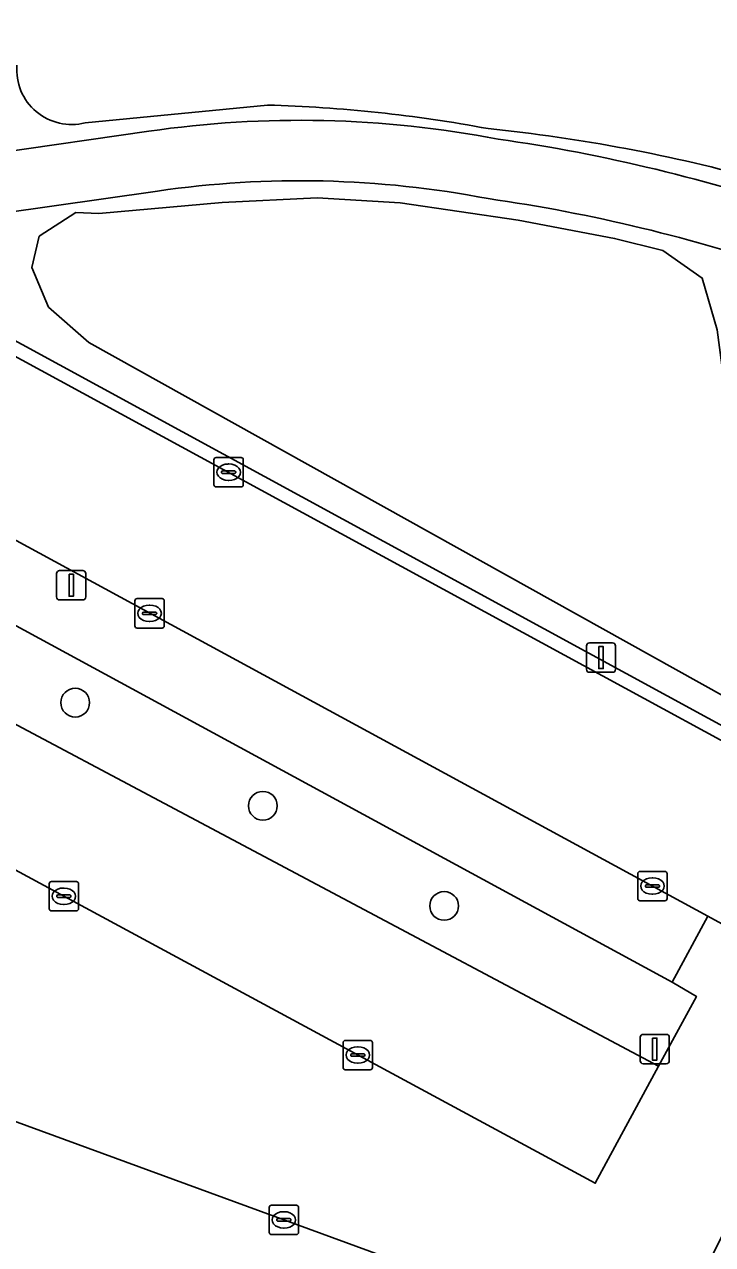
# Model space of a CAD drawing. Extents: x 163683 to 164494, y 382709 to 383872.
# Drawn here: x 164121.22 to 164144.64, y 383632.57 to 383674.12 of the extents above; entities that cross this region are included whole.
import ezdxf

# ---------------------------------------------------------------- set-up
doc = ezdxf.new("R2010")
doc.units = 0
for name, color, linetype in [('IMGEO_Boom', 7, 'Continuous'), ('IMGEO_Groenvoorziening', 7, 'Continuous'), ('IMGEO_Kolk', 7, 'Continuous'), ('IMGEO_Lichtmast', 7, 'Continuous'), ('IMGEO_Parkeervlak_open', 7, 'Continuous'), ('IMGEO_Rijbaan_lokaal_open', 7, 'Continuous'), ('IMGEO_Voetpad_halfverhard', 7, 'Continuous'), ('IMGEO_Voetpad_open', 7, 'Continuous')]:
    doc.layers.add(name, color=color, linetype=linetype)

msp = doc.modelspace()

# ---------------------------------------------------------------- linework, layer by layer
at = {"layer": 'IMGEO_Boom'}
for centre in [(164122.951, 383651.024), (164129.337, 383647.511), (164135.504, 383644.101)]:
    msp.add_circle(centre, 0.489, dxfattribs=at)
at = {"layer": 'IMGEO_Groenvoorziening'}
for points in [[(164129.492, 383671.376), (164123.29, 383670.775)], [(164123.29, 383670.775), (164129.492, 383671.376)], [(164116.273, 383670.415), (164117.3, 383670.049), (164119.401, 383669.731), (164120.255, 383669.738), (164125.457, 383670.486)], [(164125.754, 383668.45), (164120.402, 383667.682), (164118.778, 383667.709), (164118.34, 383664.744), (164173.29, 383634.79), (164175.419, 383633.628), (164176.457, 383633.063), (164176.881, 383634.189)], [(164144.797, 383663.725), (164144.283, 383665.482), (164142.944, 383666.42), (164141.304, 383666.834), (164138.022, 383667.462), (164134.014, 383668.043), (164131.179, 383668.223), (164127.951, 383668.062), (164123.753, 383667.689), (164122.966, 383667.722), (164121.727, 383666.909), (164121.475, 383665.845), (164122.043, 383664.496), (164123.409, 383663.29), (164151.736, 383647.499), (164158.425, 383644.053), (164162.231, 383642.628), (164165.094, 383642.182)], [(164165.094, 383642.182), (164162.231, 383642.628), (164158.425, 383644.053), (164151.736, 383647.499), (164123.409, 383663.29), (164122.043, 383664.496), (164121.475, 383665.845), (164121.727, 383666.909), (164122.966, 383667.722), (164123.753, 383667.689), (164127.951, 383668.062), (164131.179, 383668.223), (164134.014, 383668.043), (164138.022, 383667.462), (164141.304, 383666.834), (164142.944, 383666.42), (164144.283, 383665.482), (164144.797, 383663.725), (164145.008, 383662.09)]]:
    msp.add_lwpolyline(points, dxfattribs=at)
msp.add_lwpolyline([(164117.128, 383655.705), (164116.674, 383652.536), (164142.803, 383638.644), (164144.092, 383641.02), (164143.264, 383641.505)], close=True, dxfattribs=at)
for centre, radius, start, end in [((164122.825, 383672.579), 1.863, 175.213, 284.4561), ((164122.825, 383672.579), 1.863, 175.213, 284.4561), ((164128.111, 383622.798), 48.598, 79.4623, 88.3719), ((164128.111, 383622.798), 48.598, 79.4623, 88.3719), ((164130.608, 383635.009), 35.849, 79.1746, 98.261), ((164131.27, 383614.502), 56.365, 74.5231, 84.1663), ((164131.27, 383614.502), 56.365, 74.5231, 84.1663), ((164129.212, 383613.365), 57.433, 70.94736, 81.8629), ((164130.611, 383635.015), 33.786, 79.0962, 98.2656), ((164129.184, 383613.248), 55.497, 70.9119, 81.902)]:
    msp.add_arc(centre, radius, start, end, dxfattribs=at)
at = {"layer": 'IMGEO_Kolk'}
for p, q in [((164127.67, 383658.447), (164127.67, 383659.299)), ((164127.745, 383659.373), (164128.597, 383659.373)), ((164128.158, 383659.153), (164128.183, 383659.153)), ((164128.671, 383659.299), (164128.671, 383658.447)), ((164127.929, 383658.867), (164127.929, 383658.879)), ((164128.367, 383658.83), (164127.969, 383658.83)), ((164127.972, 383658.916), (164128.37, 383658.916)), ((164128.181, 383658.593), (164128.156, 383658.593)), ((164128.413, 383658.879), (164128.413, 383658.867)), ((164128.597, 383658.373), (164127.745, 383658.373)), ((164124.98, 383653.64), (164124.98, 383654.492)), ((164125.055, 383654.566), (164125.907, 383654.566)), ((164125.981, 383654.492), (164125.981, 383653.64)), ((164125.239, 383654.06), (164125.239, 383654.072)), ((164125.677, 383654.023), (164125.279, 383654.023)), ((164125.282, 383654.109), (164125.68, 383654.109)), ((164125.468, 383654.346), (164125.493, 383654.346)), ((164125.723, 383654.072), (164125.723, 383654.06)), ((164125.491, 383653.786), (164125.466, 383653.786)), ((164125.907, 383653.566), (164125.055, 383653.566)), ((164142.168, 383645.278), (164143.02, 383645.278)), ((164122.063, 383644.004), (164122.063, 383644.856)), ((164122.138, 383644.93), (164122.99, 383644.93)), ((164123.064, 383644.856), (164123.064, 383644.004)), ((164142.093, 383644.352), (164142.093, 383645.204)), ((164142.581, 383645.058), (164142.606, 383645.058)), ((164143.094, 383645.204), (164143.094, 383644.352)), ((164122.322, 383644.424), (164122.322, 383644.436)), ((164122.365, 383644.473), (164122.763, 383644.473)), ((164122.551, 383644.71), (164122.576, 383644.71)), ((164122.806, 383644.436), (164122.806, 383644.424)), ((164142.352, 383644.772), (164142.352, 383644.784)), ((164142.79, 383644.735), (164142.392, 383644.735)), ((164142.395, 383644.821), (164142.793, 383644.821)), ((164142.604, 383644.498), (164142.579, 383644.498)), ((164142.836, 383644.784), (164142.836, 383644.772)), ((164122.76, 383644.387), (164122.362, 383644.387)), ((164122.574, 383644.15), (164122.549, 383644.15)), ((164143.02, 383644.278), (164142.168, 383644.278)), ((164122.99, 383643.93), (164122.138, 383643.93)), ((164132.066, 383638.596), (164132.066, 383639.448)), ((164132.141, 383639.522), (164132.993, 383639.522)), ((164133.067, 383639.448), (164133.067, 383638.596)), ((164132.325, 383639.016), (164132.325, 383639.028)), ((164132.368, 383639.065), (164132.766, 383639.065)), ((164132.554, 383639.302), (164132.579, 383639.302)), ((164132.809, 383639.028), (164132.809, 383639.016)), ((164132.763, 383638.979), (164132.365, 383638.979)), ((164132.577, 383638.742), (164132.552, 383638.742)), ((164132.993, 383638.522), (164132.141, 383638.522)), ((164129.55, 383632.981), (164129.55, 383633.833)), ((164129.625, 383633.907), (164130.477, 383633.907)), ((164130.038, 383633.687), (164130.063, 383633.687)), ((164130.551, 383633.833), (164130.551, 383632.981)), ((164129.809, 383633.401), (164129.809, 383633.413)), ((164130.247, 383633.364), (164129.849, 383633.364)), ((164129.852, 383633.45), (164130.25, 383633.45)), ((164130.293, 383633.413), (164130.293, 383633.401)), ((164130.477, 383632.907), (164129.625, 383632.907)), ((164130.061, 383633.127), (164130.036, 383633.127))]:
    msp.add_line(p, q, dxfattribs=at)
for points in [[(164127.67, 383658.447), (164127.67, 383659.299)], [(164127.745, 383659.373), (164128.597, 383659.373)], [(164128.671, 383659.299), (164128.671, 383658.447)], [(164128.597, 383658.373), (164127.745, 383658.373)], [(164124.98, 383653.64), (164124.98, 383654.492)], [(164125.055, 383654.566), (164125.907, 383654.566)], [(164125.981, 383654.492), (164125.981, 383653.64)], [(164125.907, 383653.566), (164125.055, 383653.566)], [(164142.168, 383645.278), (164143.02, 383645.278)], [(164122.063, 383644.004), (164122.063, 383644.856)], [(164122.138, 383644.93), (164122.99, 383644.93)], [(164123.064, 383644.856), (164123.064, 383644.004)], [(164142.093, 383644.352), (164142.093, 383645.204)], [(164143.094, 383645.204), (164143.094, 383644.352)], [(164143.02, 383644.278), (164142.168, 383644.278)], [(164122.99, 383643.93), (164122.138, 383643.93)], [(164132.066, 383638.596), (164132.066, 383639.448)], [(164132.141, 383639.522), (164132.993, 383639.522)], [(164133.067, 383639.448), (164133.067, 383638.596)], [(164132.993, 383638.522), (164132.141, 383638.522)], [(164129.55, 383632.981), (164129.55, 383633.833)], [(164129.625, 383633.907), (164130.477, 383633.907)], [(164130.551, 383633.833), (164130.551, 383632.981)], [(164130.477, 383632.907), (164129.625, 383632.907)]]:
    msp.add_lwpolyline(points, dxfattribs=at)
for centre, radius, start, end in [((164127.747, 383659.297), 0.0765, 91.552, 178.448), ((164127.747, 383659.297), 0.0765, 91.552, 178.448), ((164128.595, 383659.297), 0.0765, 1.552, 88.448), ((164128.595, 383659.297), 0.0765, 1.552, 88.448), ((164127.969, 383658.876), 0.0403, 85.8775, 175.7526), ((164127.966, 383658.866), 0.0366, 178.938, 274.7102), ((164128.37, 383658.873), 0.043, 264.8664, 352.4533), ((164128.374, 383658.878), 0.0386, 1.7309, 96.639), ((164127.747, 383658.449), 0.0765, 181.552, 268.448), ((164127.747, 383658.449), 0.0765, 181.552, 268.448), ((164128.595, 383658.449), 0.0765, 271.552, 358.448), ((164128.595, 383658.449), 0.0765, 271.552, 358.448), ((164125.057, 383654.49), 0.0765, 91.552, 178.448), ((164125.057, 383654.49), 0.0765, 91.552, 178.448), ((164125.905, 383654.49), 0.0765, 1.552, 88.448), ((164125.905, 383654.49), 0.0765, 1.552, 88.448), ((164125.279, 383654.069), 0.0403, 85.8775, 175.7526), ((164125.276, 383654.059), 0.0366, 178.938, 274.7102), ((164125.68, 383654.066), 0.043, 264.8664, 352.4533), ((164125.684, 383654.071), 0.0386, 1.7309, 96.639), ((164125.057, 383653.642), 0.0765, 181.552, 268.448), ((164125.057, 383653.642), 0.0765, 181.552, 268.448), ((164125.905, 383653.642), 0.0765, 271.552, 358.448), ((164125.905, 383653.642), 0.0765, 271.552, 358.448), ((164142.17, 383645.202), 0.0765, 91.552, 178.448), ((164142.17, 383645.202), 0.0765, 91.552, 178.448), ((164143.018, 383645.202), 0.0765, 1.552, 88.448), ((164143.018, 383645.202), 0.0765, 1.552, 88.448), ((164122.14, 383644.854), 0.0765, 91.552, 178.448), ((164122.14, 383644.854), 0.0765, 91.552, 178.448), ((164122.988, 383644.854), 0.0765, 1.552, 88.448), ((164122.988, 383644.854), 0.0765, 1.552, 88.448), ((164122.362, 383644.433), 0.0403, 85.8775, 175.7526), ((164122.767, 383644.435), 0.0386, 1.7309, 96.639), ((164142.392, 383644.781), 0.0403, 85.8775, 175.7526), ((164142.389, 383644.771), 0.0366, 178.938, 274.7102), ((164142.793, 383644.778), 0.043, 264.8664, 352.4533), ((164142.797, 383644.783), 0.0386, 1.7309, 96.639), ((164122.359, 383644.423), 0.0366, 178.938, 274.7102), ((164122.763, 383644.43), 0.043, 264.8664, 352.4533), ((164142.17, 383644.354), 0.0765, 181.552, 268.448), ((164142.17, 383644.354), 0.0765, 181.552, 268.448), ((164143.018, 383644.354), 0.0765, 271.552, 358.448), ((164143.018, 383644.354), 0.0765, 271.552, 358.448), ((164122.14, 383644.006), 0.0765, 181.552, 268.448), ((164122.14, 383644.006), 0.0765, 181.552, 268.448), ((164122.988, 383644.006), 0.0765, 271.552, 358.448), ((164122.988, 383644.006), 0.0765, 271.552, 358.448), ((164132.143, 383639.446), 0.0765, 91.552, 178.448), ((164132.143, 383639.446), 0.0765, 91.552, 178.448), ((164132.991, 383639.446), 0.0765, 1.552, 88.448), ((164132.991, 383639.446), 0.0765, 1.552, 88.448), ((164132.365, 383639.025), 0.0403, 85.8775, 175.7526), ((164132.77, 383639.027), 0.0386, 1.7309, 96.639), ((164132.362, 383639.015), 0.0366, 178.938, 274.7102), ((164132.766, 383639.022), 0.043, 264.8664, 352.4533), ((164132.143, 383638.598), 0.0765, 181.552, 268.448), ((164132.143, 383638.598), 0.0765, 181.552, 268.448), ((164132.991, 383638.598), 0.0765, 271.552, 358.448), ((164132.991, 383638.598), 0.0765, 271.552, 358.448), ((164129.627, 383633.831), 0.0765, 91.552, 178.448), ((164129.627, 383633.831), 0.0765, 91.552, 178.448), ((164130.475, 383633.831), 0.0765, 1.552, 88.448), ((164130.475, 383633.831), 0.0765, 1.552, 88.448), ((164129.849, 383633.41), 0.0403, 85.8775, 175.7526), ((164129.846, 383633.4), 0.0366, 178.938, 274.7102), ((164130.25, 383633.407), 0.043, 264.8664, 352.4533), ((164130.254, 383633.412), 0.0386, 1.7309, 96.639), ((164129.627, 383632.983), 0.0765, 181.552, 268.448), ((164129.627, 383632.983), 0.0765, 181.552, 268.448), ((164130.475, 383632.983), 0.0765, 271.552, 358.448), ((164130.475, 383632.983), 0.0765, 271.552, 358.448)]:
    msp.add_arc(centre, radius, start, end, dxfattribs=at)
for centre, major_axis, ratio, start_param, end_param in [((164128.157, 383658.873), (-0.387, 0.002), 0.722429, 4.712389, 7.853982), ((164128.182, 383658.873), (-0.39, 0.002), 0.717154, 1.570796, 4.712389), ((164125.467, 383654.066), (-0.387, 0.002), 0.722429, 4.712389, 7.853982), ((164125.492, 383654.066), (-0.39, 0.002), 0.717154, 1.570796, 4.712389), ((164142.58, 383644.778), (-0.387, 0.002), 0.722429, 4.712389, 7.853982), ((164142.605, 383644.778), (-0.39, 0.002), 0.717154, 1.570796, 4.712389), ((164122.55, 383644.43), (-0.387, 0.002), 0.722429, 4.712389, 7.853982), ((164122.575, 383644.43), (-0.39, 0.002), 0.717154, 1.570796, 4.712389), ((164132.553, 383639.022), (-0.387, 0.002), 0.722429, 4.712389, 7.853982), ((164132.578, 383639.022), (-0.39, 0.002), 0.717154, 1.570796, 4.712389), ((164130.037, 383633.407), (-0.387, 0.002), 0.722429, 4.712389, 7.853982), ((164130.062, 383633.407), (-0.39, 0.002), 0.717154, 1.570796, 4.712389)]:
    msp.add_ellipse(centre, major_axis=major_axis, ratio=ratio, start_param=start_param, end_param=end_param, dxfattribs=at)
at = {"layer": 'IMGEO_Lichtmast'}
for p, q in [((164122.319, 383654.623), (164122.319, 383655.423)), ((164122.319, 383655.423), (164122.319, 383654.623)), ((164122.419, 383655.523), (164123.209, 383655.523)), ((164123.209, 383655.523), (164122.419, 383655.523)), ((164123.309, 383655.423), (164123.309, 383654.623)), ((164123.309, 383654.623), (164123.309, 383655.423)), ((164123.209, 383654.523), (164122.419, 383654.523)), ((164122.419, 383654.523), (164123.209, 383654.523)), ((164140.348, 383652.16), (164140.348, 383652.96)), ((164140.348, 383652.96), (164140.348, 383652.16)), ((164140.448, 383653.06), (164141.238, 383653.06)), ((164141.238, 383653.06), (164140.448, 383653.06)), ((164141.338, 383652.96), (164141.338, 383652.16)), ((164141.338, 383652.16), (164141.338, 383652.96)), ((164141.238, 383652.06), (164140.448, 383652.06)), ((164140.448, 383652.06), (164141.238, 383652.06)), ((164142.175, 383638.826), (164142.175, 383639.626)), ((164142.175, 383639.626), (164142.175, 383638.826)), ((164142.275, 383639.726), (164143.065, 383639.726)), ((164143.065, 383639.726), (164142.275, 383639.726)), ((164143.165, 383639.626), (164143.165, 383638.826)), ((164143.165, 383638.826), (164143.165, 383639.626)), ((164143.065, 383638.726), (164142.275, 383638.726)), ((164142.275, 383638.726), (164143.065, 383638.726))]:
    msp.add_line(p, q, dxfattribs=at)
for points in [[(164122.739, 383655.398), (164122.889, 383655.398), (164122.889, 383654.648), (164122.739, 383654.648), (164122.739, 383655.398)], [(164140.768, 383652.935), (164140.918, 383652.935), (164140.918, 383652.185), (164140.768, 383652.185), (164140.768, 383652.935)], [(164142.595, 383639.601), (164142.745, 383639.601), (164142.745, 383638.851), (164142.595, 383638.851), (164142.595, 383639.601)]]:
    msp.add_lwpolyline(points, dxfattribs=at)
for centre, start, end in [((164122.419, 383655.423), 90, 180), ((164122.419, 383655.423), 90, 180), ((164123.209, 383655.423), 0, 90), ((164123.209, 383655.423), 360, 90), ((164122.419, 383654.623), 180, 270), ((164122.419, 383654.623), 180, 270), ((164123.209, 383654.623), 270, 0), ((164123.209, 383654.623), 270, 0), ((164140.448, 383652.96), 90, 180), ((164140.448, 383652.96), 90, 180), ((164141.238, 383652.96), 0, 90), ((164141.238, 383652.96), 360, 90), ((164140.448, 383652.16), 180, 270), ((164140.448, 383652.16), 180, 270), ((164141.238, 383652.16), 270, 0), ((164141.238, 383652.16), 270, 0), ((164142.275, 383639.626), 90, 180), ((164142.275, 383639.626), 90, 180), ((164143.065, 383639.626), 0, 90), ((164143.065, 383639.626), 360, 90), ((164142.275, 383638.826), 180, 270), ((164142.275, 383638.826), 180, 270), ((164143.065, 383638.826), 270, 0), ((164143.065, 383638.826), 270, 0)]:
    msp.add_arc(centre, 0.1, start, end, dxfattribs=at)
at = {"layer": 'IMGEO_Parkeervlak_open'}
for points in [[(164116.674, 383652.536), (164115.961, 383647.999), (164140.645, 383634.653), (164142.803, 383638.644)], [(164142.882, 383628.707), (164114.731, 383639.02), (164114.068, 383634.293), (164141.352, 383624.295)]]:
    msp.add_lwpolyline(points, close=True, dxfattribs=at)
at = {"layer": 'IMGEO_Rijbaan_lokaal_open'}
for points in [[(164207.225, 383615.819), (164110.166, 383668.665), (164105.936, 383670.838), (164101.191, 383673.098), (164098.924, 383668.021), (164104.634, 383665.375), (164106.6, 383664.333), (164144.483, 383643.757), (164150.553, 383640.431), (164173.857, 383627.735), (164204.594, 383610.992)], [(164115.961, 383647.999), (164114.731, 383639.02), (164142.882, 383628.707), (164146.726, 383636.367), (164148.085, 383638.859), (164149.348, 383638.186), (164150.553, 383640.431), (164144.483, 383643.757), (164143.264, 383641.505), (164144.092, 383641.02), (164142.803, 383638.644), (164140.645, 383634.653)]]:
    msp.add_lwpolyline(points, close=True, dxfattribs=at)
at = {"layer": 'IMGEO_Voetpad_halfverhard'}
for points in [[(164125.457, 383670.486), (164120.255, 383669.738), (164119.401, 383669.731), (164117.3, 383670.049), (164116.273, 383670.415)], [(164115.519, 383668.458), (164116.661, 383668.04), (164118.778, 383667.709), (164120.402, 383667.682), (164125.754, 383668.45)]]:
    msp.add_lwpolyline(points, dxfattribs=at)
for centre, radius, start, end in [((164130.608, 383635.009), 35.849, 79.1746, 98.261), ((164129.212, 383613.365), 57.433, 70.94736, 81.8629), ((164130.611, 383635.015), 33.786, 79.0962, 98.2656), ((164129.184, 383613.248), 55.497, 70.9119, 81.902)]:
    msp.add_arc(centre, radius, start, end, dxfattribs=at)
at = {"layer": 'IMGEO_Voetpad_open'}
for points in [[(163875.885, 383700.733), (163933.438, 383696.393), (163938.282, 383696.036), (164008.288, 383690.751), (164017.444, 383690.058), (164022.242, 383689.694), (164044.177, 383688.038), (164052.328, 383687.097), (164058.842, 383686.082), (164064.706, 383684.963), (164070.503, 383683.65), (164078.486, 383681.595), (164085.194, 383679.443), (164091.011, 383677.316), (164096.777, 383675.011), (164101.191, 383673.098), (164105.936, 383670.838), (164110.166, 383668.665), (164207.225, 383615.819)], [(164243.729, 383596.391), (164178.254, 383632.083), (164176.457, 383633.063), (164175.419, 383633.628), (164173.29, 383634.79), (164118.34, 383664.744), (164117.696, 383665.095), (164116.361, 383665.823), (164115.315, 383666.393), (164111.467, 383668.491), (164106.164, 383671.225), (164101.436, 383673.47), (164096.987, 383675.416), (164091.677, 383677.545), (164085.415, 383679.853)], [(164113.231, 383657.53), (164117.128, 383655.705), (164143.264, 383641.505), (164144.483, 383643.757), (164106.6, 383664.333), (164104.634, 383665.375), (164098.924, 383668.021), (164094.491, 383669.922), (164090.815, 383671.45), (164083.927, 383674.071)]]:
    msp.add_lwpolyline(points, dxfattribs=at)

doc.saveas('drawing.dxf')
